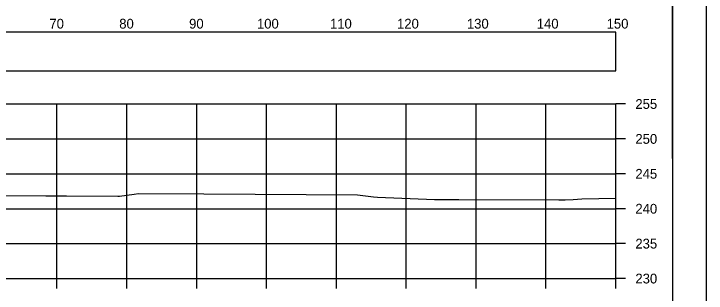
# Model space of a CAD drawing. Extents: x 1369627 to 1374022, y 380035 to 398173.
# Drawn here: x 1372162.4 to 1372261.5, y 382919.1 to 382959.1 of the extents above; entities that cross this region are included whole.
import ezdxf

# ---------------------------------------------------------------- set-up
doc = ezdxf.new("R2010")
doc.units = 0
for name, color, linetype in [('Default', 7, 'Continuous'), ('R_Axis', 7, 'Continuous'), ('R_Axis Annot', 7, 'Continuous'), ('R_Border', 7, 'Continuous'), ('R_Exist Surface', 7, 'Continuous'), ('R_Grid', 7, 'Continuous'), ('R_No Plot', 7, 'Continuous')]:
    doc.layers.add(name, color=color, linetype=linetype)

msp = doc.modelspace()

# ---------------------------------------------------------------- linework, layer by layer
at = {"layer": 'Default'}
msp.add_lwpolyline([(1371948.53, 382950.917), (1372248.53, 382950.917), (1372248.53, 382956.439), (1371948.53, 382956.439)], close=True, dxfattribs=at)
at = {"layer": 'R_Axis'}
for p, q in [((1372248.53, 382921.153), (1372248.53, 382946.153)), ((1372249.93, 382946.153), (1372248.53, 382946.153)), ((1372249.93, 382941.153), (1372248.53, 382941.153)), ((1372249.93, 382936.153), (1372248.53, 382936.153)), ((1372249.93, 382931.153), (1372248.53, 382931.153)), ((1372249.93, 382926.153), (1372248.53, 382926.153)), ((1371948.53, 382921.153), (1372248.53, 382921.153)), ((1372168.53, 382919.753), (1372168.53, 382921.153)), ((1372178.53, 382919.753), (1372178.53, 382921.153)), ((1372188.53, 382919.753), (1372188.53, 382921.153)), ((1372198.53, 382919.753), (1372198.53, 382921.153)), ((1372208.53, 382919.753), (1372208.53, 382921.153)), ((1372218.53, 382919.753), (1372218.53, 382921.153)), ((1372228.53, 382919.753), (1372228.53, 382921.153)), ((1372238.53, 382919.753), (1372238.53, 382921.153)), ((1372248.53, 382919.753), (1372248.53, 382921.153)), ((1372249.93, 382921.153), (1372248.53, 382921.153))]:
    msp.add_line(p, q, dxfattribs=at)
at = {"layer": 'R_Border'}
msp.add_line((1372256.71, 382816.153), (1372256.71, 383021.613), dxfattribs=at)
at = {"layer": 'R_Exist Surface'}
msp.add_lwpolyline([(1372144.403, 382933.084), (1372166.921, 382933.016), (1372169.89, 382933.011), (1372177.247, 382932.955), (1372177.465, 382932.961), (1372179.597, 382933.236), (1372180.196, 382933.356), (1372189.577, 382933.299), (1372211.53, 382933.145), (1372213.852, 382932.835), (1372214.419, 382932.79), (1372222.563, 382932.473), (1372223.555, 382932.477), (1372226.05, 382932.454), (1372240.381, 382932.41), (1372241.258, 382932.422), (1372242.447, 382932.466), (1372243.65, 382932.567), (1372248.53, 382932.681)], dxfattribs=at)
at = {"layer": 'R_Grid'}
for p, q in [((1371948.53, 382946.153), (1372248.53, 382946.153)), ((1372168.53, 382921.153), (1372168.53, 382946.153)), ((1372178.53, 382921.153), (1372178.53, 382946.153)), ((1372188.53, 382921.153), (1372188.53, 382946.153)), ((1372198.53, 382921.153), (1372198.53, 382946.153)), ((1372208.53, 382921.153), (1372208.53, 382946.153)), ((1372218.53, 382921.153), (1372218.53, 382946.153)), ((1372228.53, 382921.153), (1372228.53, 382946.153)), ((1372238.53, 382921.153), (1372238.53, 382946.153)), ((1372248.53, 382921.153), (1372248.53, 382946.153)), ((1371948.53, 382941.153), (1372248.53, 382941.153)), ((1371948.53, 382936.153), (1372248.53, 382936.153)), ((1371948.53, 382931.153), (1372248.53, 382931.153)), ((1371948.53, 382926.153), (1372248.53, 382926.153)), ((1371948.53, 382921.153), (1372248.53, 382921.153))]:
    msp.add_line(p, q, dxfattribs=at)
at = {"layer": 'R_No Plot'}
for points in [[(1371928.122, 383025.507), (1372261.462, 383025.507), (1372261.462, 382812.17), (1371928.122, 382812.17)], [(1372174.45, 383021.613), (1372194.07, 383021.613), (1372194.07, 383011.733), (1372210.182, 383011.733), (1372233.381, 383011.733), (1372233.381, 382979.062), (1372256.589, 382979.062), (1372256.71, 382816.153), (1371940.53, 382816.153), (1371940.53, 383021.613)]]:
    msp.add_lwpolyline(points, close=True, dxfattribs=at)

# ---------------------------------------------------------------- texts
at = {"layer": 'R_Axis Annot'}
for s, p in [('70', (1372167.444, 382956.953)), ('80', (1372177.444, 382956.953)), ('90', (1372187.444, 382956.953)), ('100', (1372197.157, 382956.953)), ('110', (1372207.609, 382956.953)), ('120', (1372217.212, 382956.953)), ('130', (1372227.212, 382956.953)), ('140', (1372237.212, 382956.953)), ('150', (1372247.212, 382956.953)), ('255', (1372251.33, 382945.453)), ('250', (1372251.33, 382940.453)), ('245', (1372251.33, 382935.453)), ('240', (1372251.33, 382930.453)), ('235', (1372251.33, 382925.453)), ('230', (1372251.33, 382920.453))]:
    msp.add_text(s, height=1.4, dxfattribs=at).set_placement(p)

doc.saveas('drawing.dxf')
